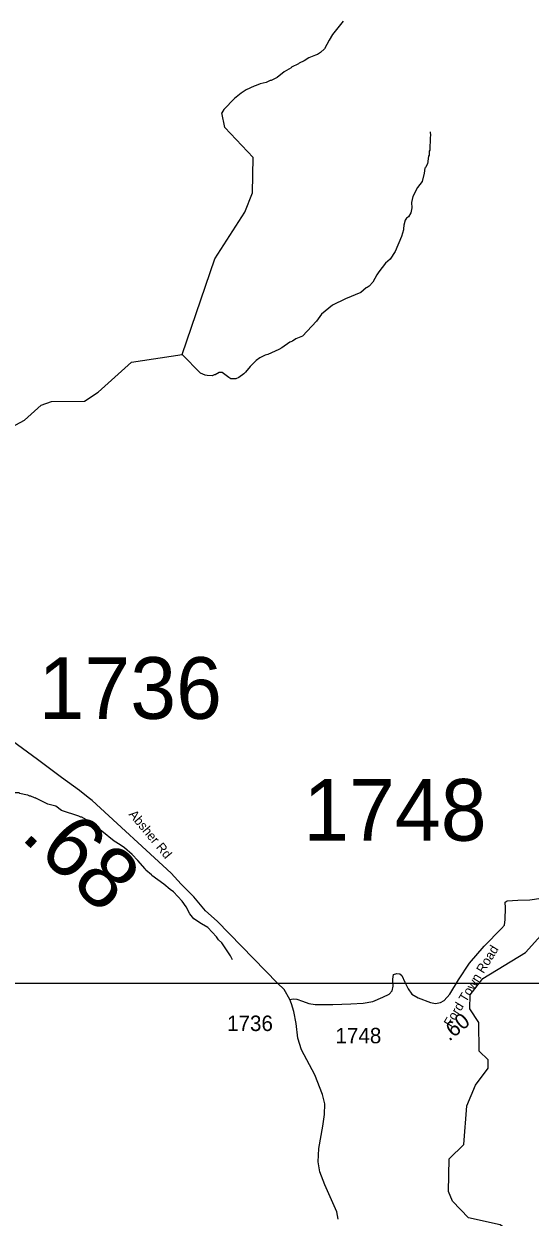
# Model space of a CAD drawing. Extents: x 1248089 to 1457196, y 820910 to 988753.
# Drawn here: x 1384507 to 1388614, y 939215 to 948885 of the extents above; entities that cross this region are included whole.
import ezdxf

# ---------------------------------------------------------------- set-up
doc = ezdxf.new("R2010")
doc.units = 0
for name, color, linetype in [('Exist Hydrographic Creek Single Shore', 7, 'Continuous'), ('Exist Hydrographic Misc Water Feature', 7, 'Continuous'), ('Exist Road Secondary Type 41 Attributed', 7, 'Continuous'), ('Exist Road Secondary Type 51 Attributed', 7, 'Continuous'), ('Exist Road Secondary Type 51 Label', 7, 'Continuous'), ('Map Preparation Inset Cut Line', 7, 'Continuous'), ('Prop GRAU CAT1 Cell', 7, 'Continuous'), ('Prop Lane Lines', 7, 'Continuous')]:
    doc.layers.add(name, color=color, linetype=linetype)

msp = doc.modelspace()

# ---------------------------------------------------------------- linework, layer by layer
at = {"layer": 'Exist Hydrographic Creek Single Shore'}
msp.add_lwpolyline([(1388626.4, 938564.4), (1388500.4, 938951), (1388501.5, 938993.7), (1388437.4, 939103.4), (1388371.5, 939153.9), (1388114.4, 939208.3), (1387983.4, 939345.5), (1387951.4, 939421.7), (1387957.4, 939687.5), (1388076.4, 939803.3), (1388099.4, 940118), (1388169.4, 940284), (1388272.4, 940423.1), (1388274.4, 940488.8), (1388200.5, 940559.2), (1388197.4, 940792.3), (1388124.4, 940902.1), (1388126.4, 941017), (1388229.4, 941149.5), (1388575.4, 941359.3), (1388874.5, 941688.1)], dxfattribs=at)
at = {"layer": 'Exist Hydrographic Misc Water Feature'}
for points in [[(1387096, 948907.5), (1387010.1, 948798.9), (1386982.3, 948754.2), (1386944.6, 948683.1), (1386913.9, 948653.9), (1386889.5, 948636.5), (1386873.4, 948632.9), (1386818.8, 948610.2), (1386780.3, 948585.2), (1386739.8, 948566.3), (1386735.7, 948560.3), (1386679, 948533.8), (1386676.5, 948529.9), (1386618.1, 948495.3), (1386562.3, 948451.9), (1386512.4, 948425.9), (1386504.4, 948426.1), (1386472, 948410.9), (1386423.7, 948400.1), (1386391.4, 948384.9), (1386375.3, 948381.3), (1386310.5, 948350.9), (1386269.9, 948323.9), (1386216.8, 948281.2), (1386128, 948191.7), (1386113.6, 948163.6)], [(1384187.3, 943670.1), (1384249.3, 943849.4), (1384351.3, 943949.2), (1384328.2, 944425.6), (1384246.2, 944883.7), (1384268.3, 945543.1), (1384512.3, 945672.8), (1384648.2, 945794.7), (1384732.3, 945826), (1384999.3, 945827.1), (1385109.3, 945900.4), (1385381.3, 946144.5), (1385791.3, 946205.1), (1386057.2, 946981.2), (1386298.3, 947360.4), (1386360.3, 947516.8), (1386366.3, 947802.3), (1386138.2, 948046.5), (1386113.6, 948163.6)], [(1387802.4, 948009.6), (1387805.8, 947981.5), (1387801.4, 947965.7), (1387799, 947861.7), (1387794.8, 947853.8), (1387793.9, 947821.8), (1387789.7, 947813.9), (1387780.2, 947750.1), (1387765.5, 947720.5), (1387759.4, 947714.7), (1387753.4, 947676.5), (1387736.7, 947607.2), (1387699.6, 947560.2), (1387661.8, 947485.1), (1387650.7, 947437.3), (1387653.6, 947393.3), (1387646.6, 947353.5), (1387627.8, 947321.9), (1387611.5, 947310.3), (1387599.2, 947294.6), (1387588.3, 947254.8), (1387585.5, 947223), (1387587.2, 947214.9), (1387570, 947163.3), (1387519.1, 947040.6), (1387477.5, 946977.6), (1387440.8, 946946.5), (1387387.1, 946875.8), (1387370.5, 946852.2), (1387337, 946791.1), (1387308.3, 946759.7), (1387292, 946748.2), (1387284, 946746.4), (1387239, 946707.5), (1387117.1, 946657.8), (1387010.5, 946605.1), (1386920.7, 946531.4), (1386879.4, 946476.5), (1386766.4, 946355.2), (1386713.9, 946332.5), (1386684.8, 946314.6)], [(1386684.8, 946314.6), (1386673.2, 946307.5), (1386665.2, 946305.8), (1386600.1, 946259.3), (1386575.7, 946246), (1386486.8, 946206.2), (1386464.7, 946200.7), (1386422.1, 946179.8), (1386391.6, 946156.5), (1386342.5, 946109.7), (1386305.4, 946062.7), (1386291, 946049), (1386250.3, 946020), (1386226, 946008.6), (1386186, 946009.7), (1386170.2, 946018.1), (1386115.2, 946059.4), (1386091.2, 946060), (1386058.8, 946040.8), (1386050.8, 946041), (1386034.6, 946033.4), (1385994.6, 946034.4), (1385978.7, 946038.8), (1385939.1, 946055.8), (1385791.3, 946205.1)], [(1383990.3, 942734.1), (1384028.9, 942765.2), (1384075.6, 942773.7), (1384115.2, 942754.7), (1384209.7, 942692.3), (1384257.1, 942667.2), (1384304.8, 942651.9), (1384360.7, 942650.6), (1384406.9, 942657.5), (1384464.9, 942655.9), (1384472.8, 942651.8), (1384536.5, 942638.2), (1384552.3, 942629.8), (1384560.3, 942629.6), (1384591.9, 942616.8), (1384599.1, 942613.3)], [(1386200.5, 941300.5), (1386183.3, 941332.9), (1386111.8, 941438.7), (1386086.4, 941463.4), (1386068.9, 941487.9), (1385998.7, 941561.6), (1385947.4, 941590.9), (1385884.4, 941632.4), (1385853.3, 941673.2), (1385822.8, 941730), (1385791.9, 941776.8), (1385721.7, 941850.5), (1385694.1, 941869.3), (1385643.1, 941914.5), (1385544.8, 941985), (1385541.6, 941990.3), (1385495.8, 942026.2), (1385492.1, 942038.3), (1385431.7, 942105.8), (1385384.9, 942155), (1385322.2, 942208.5), (1385286.8, 942233.4), (1385239.5, 942260.6), (1385138.4, 942343.1), (1385078.4, 942386.6), (1385047.2, 942415.4), (1384976.1, 942455.2), (1384968.1, 942455.4), (1384952.3, 942463.8), (1384813.4, 942511.3), (1384766.2, 942544.5), (1384702.7, 942562), (1384599.1, 942613.3)]]:
    msp.add_lwpolyline(points, dxfattribs=at)
at = {"layer": 'Exist Road Secondary Type 41 Attributed'}
msp.add_lwpolyline([(1386663.2, 940978.2), (1386690.2, 940983.1), (1386722.4, 940981.2), (1386767.9, 940964.1), (1386819, 940947.1), (1386870.1, 940937.6), (1387014, 940939.5), (1387157.9, 940943.3), (1387258.3, 940949), (1387337.8, 940962.2), (1387419.3, 940996.4), (1387470.4, 941022.9), (1387495, 941049.4), (1387502.6, 941087.3), (1387498.8, 941144.2), (1387504.5, 941180.2), (1387532.9, 941189.7), (1387555.6, 941187.8), (1387572.6, 941172.6), (1387597.2, 941119.5), (1387623.8, 941064.6), (1387654.1, 941022.9), (1387705.2, 940992.6), (1387805.5, 940954.7), (1387845.3, 940945.2), (1387885.1, 940954.7), (1387917.3, 940969.8), (1387962.7, 941022.9), (1388032, 941138), (1388122.9, 941272.6), (1388240.3, 941410.9), (1388382.3, 941555), (1388404.5, 941580.5), (1388412.1, 941627.9), (1388413.9, 941720.7), (1388411.7, 941767.7), (1388426.8, 941777.2), (1388514.9, 941783.8), (1388610.5, 941787.6), (1388702.4, 941799)], dxfattribs=at)
at = {"layer": 'Exist Road Secondary Type 51 Attributed'}
for points in [[(1386663.2, 940978.2), (1386618.2, 941058.8), (1386563.2, 941112), (1386271.3, 941411.2), (1386075, 941614.1), (1385980.6, 941698.1), (1385884.8, 941810.1), (1385782.8, 941914.2), (1385700.5, 942001.9), (1385061.9, 942591.2), (1385028.9, 942615), (1384959.6, 942671.4), (1384812.6, 942778.9), (1384617.4, 942924.3), (1384455.9, 943042.6), (1384308.8, 943151.1), (1384243, 943199.3), (1384182.5, 943242.4)], [(1387056.6, 939197.6), (1387044.8, 939258.8), (1386948, 939478.2), (1386908.7, 939583.2), (1386894.9, 939664.2), (1386898.9, 939770.9), (1386932.4, 939952.7), (1386946.3, 940047.6), (1386948.2, 940134.5), (1386930.5, 940209.6), (1386867.3, 940367.7), (1386758.9, 940571.9), (1386729.2, 940666.7), (1386715.4, 940785.3), (1386695.7, 940882.1), (1386677.9, 940943.4), (1386663.2, 940978.2)]]:
    msp.add_lwpolyline(points, dxfattribs=at)
at = {"layer": 'Map Preparation Inset Cut Line'}
msp.add_lwpolyline([(1388709.5, 913085.2), (1313026.2, 913085.2), (1313026.2, 941112.2), (1388709.5, 941112.2)], close=True, dxfattribs=at)

# ---------------------------------------------------------------- texts
at = {"layer": 'Exist Road Secondary Type 51 Label'}
for s, rotation, p in [('Absher Rd', 309.81921, (1385353.5, 942476.5)), ('Ford Town Road', 58.64066, (1387971.8, 940751))]:
    msp.add_text(s, height=75, rotation=rotation, dxfattribs=at).set_placement(p)
at = {"layer": 'Prop GRAU CAT1 Cell'}
for s, height, rotation, p in [('.68', 500, 317.29916, (1384469.9, 942290)), ('.60', 125, 39.5577, (1387957.1, 940636.3))]:
    msp.add_text(s, height=height, rotation=rotation, dxfattribs=at).set_placement(p)
at = {"layer": 'Prop Lane Lines'}
for s, height, p in [('1736', 500, (1384626.2, 943253)), ('1748', 500, (1386773.1, 942265.4)), ('1736', 125, (1386155.2, 940723.3)), ('1748', 125, (1387034.7, 940624))]:
    msp.add_text(s, height=height, dxfattribs=at).set_placement(p)

doc.saveas('drawing.dxf')
